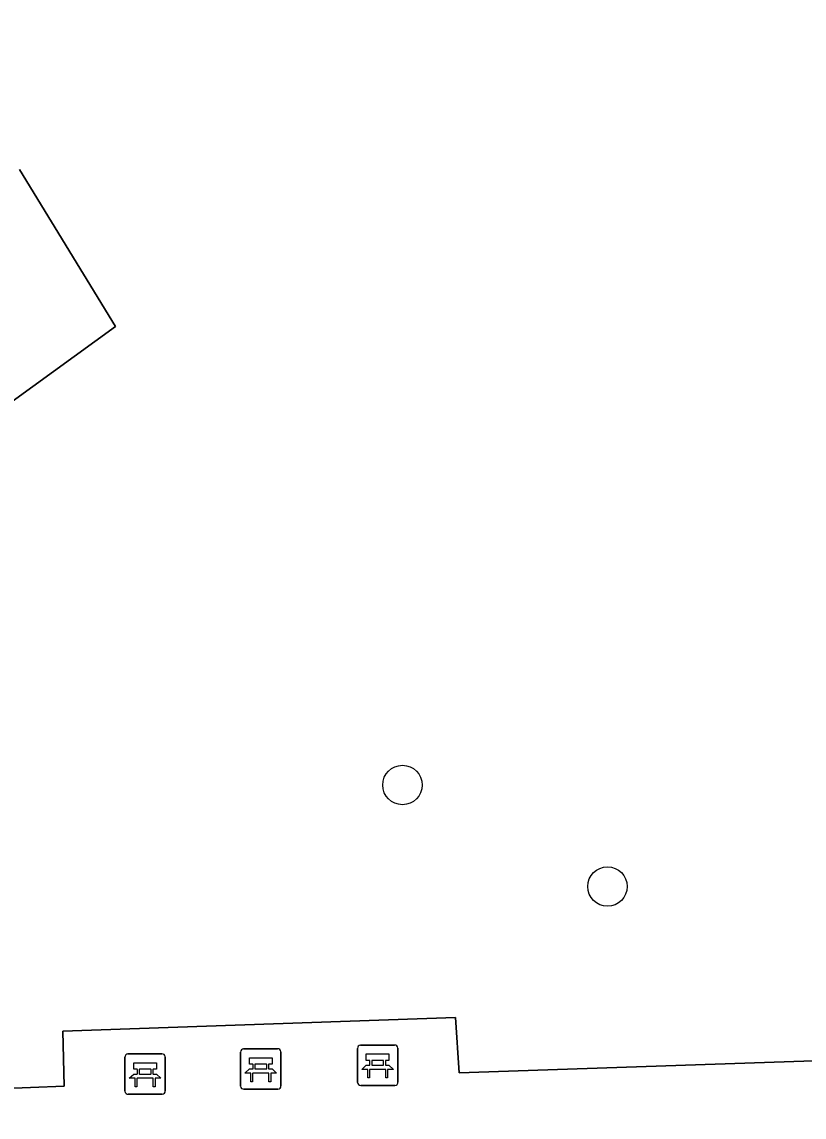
# Model space of a CAD drawing. Extents: x 162250 to 162661, y 380743 to 381606.
# Drawn here: x 162408.07 to 162427.45, y 381140.86 to 381168.01 of the extents above; entities that cross this region are included whole.
import ezdxf

# ---------------------------------------------------------------- set-up
doc = ezdxf.new("R2010")
doc.units = 0
for name, color, linetype in [('IMGEO_Bank', 7, 'Continuous'), ('IMGEO_Boom', 7, 'Continuous'), ('IMGEO_Groenvoorziening', 7, 'Continuous'), ('IMGEO_Voetpad_gesloten', 7, 'Continuous')]:
    doc.layers.add(name, color=color, linetype=linetype)

msp = doc.modelspace()

# ---------------------------------------------------------------- linework, layer by layer
at = {"layer": 'IMGEO_Bank'}
for p, q in [((162413.563, 381142.55), (162414.404, 381142.55)), ((162414.404, 381142.55), (162413.563, 381142.55)), ((162416.385, 381141.718), (162416.385, 381142.559)), ((162416.385, 381142.559), (162416.385, 381141.718)), ((162416.46, 381142.643), (162417.301, 381142.643)), ((162417.301, 381142.643), (162416.46, 381142.643)), ((162417.385, 381142.568), (162417.385, 381141.727)), ((162417.385, 381141.727), (162417.385, 381142.568)), ((162410.622, 381141.5), (162410.622, 381142.341)), ((162410.622, 381142.341), (162410.622, 381141.5)), ((162410.697, 381142.425), (162411.538, 381142.425)), ((162411.538, 381142.425), (162410.697, 381142.425)), ((162411.622, 381142.35), (162411.622, 381141.509)), ((162411.622, 381141.509), (162411.622, 381142.35)), ((162413.488, 381141.625), (162413.488, 381142.466)), ((162413.488, 381142.466), (162413.488, 381141.625)), ((162414.488, 381142.475), (162414.488, 381141.634)), ((162414.488, 381141.634), (162414.488, 381142.475)), ((162416.694, 381142.149), (162416.694, 381142.255)), ((162416.738, 381142.255), (162416.738, 381142.149)), ((162417.026, 381142.261), (162416.744, 381142.261)), ((162417.032, 381142.149), (162417.032, 381142.255)), ((162417.076, 381142.255), (162417.076, 381142.149)), ((162410.931, 381141.931), (162410.931, 381142.037)), ((162410.975, 381142.037), (162410.975, 381141.931)), ((162411.263, 381142.043), (162410.981, 381142.043)), ((162411.269, 381141.931), (162411.269, 381142.037)), ((162411.313, 381142.037), (162411.313, 381141.931)), ((162413.797, 381142.056), (162413.797, 381142.162)), ((162413.841, 381142.162), (162413.841, 381142.056)), ((162414.129, 381142.168), (162413.847, 381142.168)), ((162413.847, 381142.05), (162414.129, 381142.05)), ((162414.135, 381142.056), (162414.135, 381142.162)), ((162414.179, 381142.162), (162414.179, 381142.056)), ((162417.082, 381142.041), (162416.689, 381142.041)), ((162416.744, 381142.143), (162417.026, 381142.143)), ((162411.319, 381141.823), (162410.926, 381141.823)), ((162410.981, 381141.925), (162411.263, 381141.925)), ((162414.185, 381141.948), (162413.792, 381141.948)), ((162414.413, 381141.55), (162413.572, 381141.55)), ((162413.572, 381141.55), (162414.413, 381141.55)), ((162417.31, 381141.643), (162416.469, 381141.643)), ((162416.469, 381141.643), (162417.31, 381141.643)), ((162411.547, 381141.425), (162410.706, 381141.425)), ((162410.706, 381141.425), (162411.547, 381141.425))]:
    msp.add_line(p, q, dxfattribs=at)
for points in [[(162413.791, 381142.168), (162413.705, 381142.168), (162413.705, 381142.329), (162414.268, 381142.329), (162414.268, 381142.168), (162414.185, 381142.168)], [(162416.688, 381142.261), (162416.602, 381142.261), (162416.602, 381142.422), (162417.165, 381142.422), (162417.165, 381142.261), (162417.082, 381142.261)], [(162410.925, 381142.043), (162410.839, 381142.043), (162410.839, 381142.204), (162411.402, 381142.204), (162411.402, 381142.043), (162411.319, 381142.043)], [(162413.735, 381141.948), (162413.593, 381141.948), (162413.705, 381142.05), (162413.791, 381142.05)], [(162414.185, 381142.05), (162414.268, 381142.05), (162414.38, 381141.948), (162414.241, 381141.948)], [(162416.632, 381142.041), (162416.49, 381142.041), (162416.602, 381142.143), (162416.688, 381142.143)], [(162416.682, 381142.034), (162416.682, 381141.827), (162416.639, 381141.827), (162416.639, 381142.034)], [(162417.082, 381142.143), (162417.165, 381142.143), (162417.277, 381142.041), (162417.138, 381142.041)], [(162417.132, 381142.034), (162417.132, 381141.827), (162417.088, 381141.827), (162417.088, 381142.034)], [(162410.869, 381141.823), (162410.727, 381141.823), (162410.839, 381141.925), (162410.925, 381141.925)], [(162410.919, 381141.816), (162410.919, 381141.609), (162410.876, 381141.609), (162410.876, 381141.816)], [(162411.319, 381141.925), (162411.402, 381141.925), (162411.514, 381141.823), (162411.375, 381141.823)], [(162411.369, 381141.816), (162411.369, 381141.609), (162411.325, 381141.609), (162411.325, 381141.816)], [(162413.785, 381141.941), (162413.785, 381141.734), (162413.742, 381141.734), (162413.742, 381141.941)], [(162414.235, 381141.941), (162414.235, 381141.734), (162414.191, 381141.734), (162414.191, 381141.941)]]:
    msp.add_lwpolyline(points, dxfattribs=at)
for centre, radius, start, end in [((162413.566, 381142.472), 0.0779, 92.4484, 184.2845), ((162413.566, 381142.472), 0.0779, 92.4484, 184.2845), ((162414.41, 381142.472), 0.0779, 2.4484, 94.2845), ((162414.41, 381142.472), 0.0779, 2.4484, 94.2845), ((162416.463, 381142.565), 0.0779, 92.4484, 184.2845), ((162416.463, 381142.565), 0.0779, 92.4484, 184.2845), ((162417.307, 381142.565), 0.0779, 2.4484, 94.2845), ((162417.307, 381142.565), 0.0779, 2.4484, 94.2845), ((162410.7, 381142.347), 0.0779, 92.4484, 184.2845), ((162410.7, 381142.347), 0.0779, 92.4484, 184.2845), ((162411.544, 381142.347), 0.0779, 2.4484, 94.2845), ((162411.544, 381142.347), 0.0779, 2.4484, 94.2845), ((162416.687, 381142.254), 0.00671, 2.8957, 87.1043), ((162416.744, 381142.254), 0.00671, 92.8957, 177.1043), ((162417.026, 381142.254), 0.00671, 2.8957, 87.1043), ((162417.083, 381142.254), 0.00671, 92.8957, 177.1043), ((162410.924, 381142.036), 0.00671, 2.8957, 87.1043), ((162410.981, 381142.036), 0.00671, 92.8957, 177.1043), ((162411.263, 381142.036), 0.00671, 2.8957, 87.1043), ((162411.32, 381142.036), 0.00671, 92.8957, 177.1043), ((162413.79, 381142.161), 0.00671, 2.8957, 87.1043), ((162413.79, 381142.057), 0.00671, 272.8957, 357.1043), ((162413.847, 381142.161), 0.00671, 92.8957, 177.1043), ((162413.847, 381142.057), 0.00671, 182.8957, 267.1043), ((162414.129, 381142.161), 0.00671, 2.8957, 87.1043), ((162414.129, 381142.057), 0.00671, 272.8957, 357.1043), ((162414.186, 381142.161), 0.00671, 92.8957, 177.1043), ((162414.186, 381142.057), 0.00671, 182.8957, 267.1043), ((162416.632, 381142.034), 0.00671, 2.8957, 87.1043), ((162416.689, 381142.034), 0.00671, 92.8957, 177.1043), ((162416.687, 381142.15), 0.00671, 272.8957, 357.1043), ((162416.744, 381142.15), 0.00671, 182.8957, 267.1043), ((162417.026, 381142.15), 0.00671, 272.8957, 357.1043), ((162417.083, 381142.15), 0.00671, 182.8957, 267.1043), ((162417.081, 381142.034), 0.00671, 2.8957, 87.1043), ((162417.138, 381142.034), 0.00671, 92.8957, 177.1043), ((162410.869, 381141.816), 0.00671, 2.8957, 87.1043), ((162410.926, 381141.816), 0.00671, 92.8957, 177.1043), ((162410.924, 381141.932), 0.00671, 272.8957, 357.1043), ((162410.981, 381141.932), 0.00671, 182.8957, 267.1043), ((162411.263, 381141.932), 0.00671, 272.8957, 357.1043), ((162411.32, 381141.932), 0.00671, 182.8957, 267.1043), ((162411.318, 381141.816), 0.00671, 2.8957, 87.1043), ((162411.375, 381141.816), 0.00671, 92.8957, 177.1043), ((162413.735, 381141.941), 0.00671, 2.8957, 87.1043), ((162413.792, 381141.941), 0.00671, 92.8957, 177.1043), ((162414.184, 381141.941), 0.00671, 2.8957, 87.1043), ((162414.241, 381141.941), 0.00671, 92.8957, 177.1043), ((162416.463, 381141.721), 0.0779, 182.4484, 274.2845), ((162416.463, 381141.721), 0.0779, 182.4484, 274.2845), ((162417.307, 381141.721), 0.0779, 272.4484, 4.2845), ((162417.307, 381141.721), 0.0779, 272.4484, 4.2845), ((162410.7, 381141.503), 0.0779, 182.4484, 274.2845), ((162410.7, 381141.503), 0.0779, 182.4484, 274.2845), ((162411.544, 381141.503), 0.0779, 272.4484, 4.2845), ((162411.544, 381141.503), 0.0779, 272.4484, 4.2845), ((162413.566, 381141.628), 0.0779, 182.4484, 274.2845), ((162413.566, 381141.628), 0.0779, 182.4484, 274.2845), ((162414.41, 381141.628), 0.0779, 272.4484, 4.2845), ((162414.41, 381141.628), 0.0779, 272.4484, 4.2845)]:
    msp.add_arc(centre, radius, start, end, dxfattribs=at)
at = {"layer": 'IMGEO_Boom'}
for centre in [(162417.499, 381149.09), (162422.578, 381146.572)]:
    msp.add_circle(centre, 0.489, dxfattribs=at)
at = {"layer": 'IMGEO_Groenvoorziening'}
for points in [[(162401.602, 381150.687), (162402.172, 381149.596), (162403.941, 381146.206), (162404.063, 381142.659), (162404.106, 381141.426), (162409.114, 381141.626), (162409.08, 381142.984), (162418.817, 381143.327), (162418.906, 381141.954), (162428.416, 381142.277), (162428.38, 381143.545), (162428.232, 381148.705), (162428.218, 381149.153), (162428.18, 381150.335), (162430.199, 381150.392), (162430.232, 381149.209), (162430.256, 381148.328), (162430.388, 381143.559), (162430.421, 381142.377), (162437.976, 381142.672), (162447.447, 381143.005), (162446.717, 381168.007)], [(162408.007, 381164.346), (162410.386, 381160.454), (162407.826, 381158.6), (162406.054, 381158.055)], [(162406.054, 381158.055), (162407.826, 381158.6), (162410.386, 381160.454), (162408.007, 381164.346)]]:
    msp.add_lwpolyline(points, dxfattribs=at)
at = {"layer": 'IMGEO_Voetpad_gesloten'}
msp.add_lwpolyline([(162426.519, 381139.246), (162426.769, 381139.248), (162427.461, 381139.253), (162427.947, 381134.206), (162427.957, 381134.107), (162430.814, 381134.669), (162430.536, 381139.474), (162438.503, 381139.78), (162444.557, 381140.024), (162447.585, 381140.093), (162447.447, 381143.005), (162437.976, 381142.672), (162430.421, 381142.377), (162428.416, 381142.277), (162418.906, 381141.954), (162418.817, 381143.327), (162409.08, 381142.984), (162409.114, 381141.626), (162404.106, 381141.426), (162402.077, 381141.355), (162395.346, 381141.162), (162387.392, 381140.934)], dxfattribs=at)

doc.saveas('drawing.dxf')
